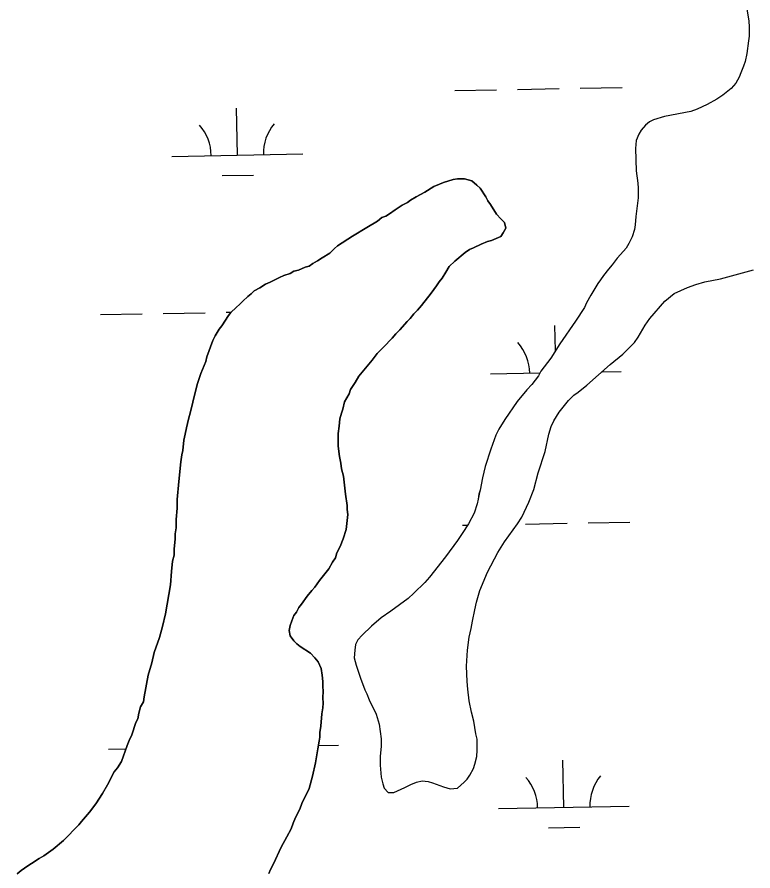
# Model space of a CAD drawing. Extents: x 3957609 to 3995875, y 234277 to 260273.
# Drawn here: x 3974533 to 3975095, y 251055 to 251708 of the extents above; entities that cross this region are included whole.
import ezdxf

# ---------------------------------------------------------------- set-up
doc = ezdxf.new("R2010")
doc.units = 0
doc.layers.add('V-TOPO-SHOR', color=7, linetype='Continuous')
doc.layers.add('V-WETL-SWMP', color=7, linetype='Continuous')

msp = doc.modelspace()

# ---------------------------------------------------------------- linework, layer by layer
at = {"layer": 'V-TOPO-SHOR'}
for points in [[(3975088.029, 251729.435), (3975092.177, 251705.324), (3975092.365, 251700.321), (3975092.375, 251693.534), (3975092.023, 251689.96), (3975090.61, 251680.31), (3975089.369, 251674.234), (3975088.124, 251670.482), (3975085.987, 251665.474), (3975084.742, 251662.079), (3975082.25, 251657.608), (3975078.682, 251653.493), (3975072.26, 251648.302), (3975067.799, 251645.258), (3975060.301, 251641.138), (3975052.804, 251637.73), (3975047.805, 251635.936), (3975027.802, 251631.973), (3975019.231, 251629.458), (3975016.196, 251628.025), (3975013.163, 251625.518), (3975009.775, 251621.584), (3975008.172, 251618.542), (3975006.036, 251613.537), (3975005.509, 251607.641), (3975006.075, 251590.491), (3975007.338, 251581.025), (3975007.703, 251577.095), (3975007.537, 251569.769), (3975005.773, 251555.474), (3975005.247, 251549.222), (3975004.717, 251545.648), (3975002.939, 251539.928), (3975000.447, 251534.742), (3974998.309, 251531.345), (3974994.206, 251526.515), (3974991.532, 251523.652), (3974987.79, 251518.467), (3974984.935, 251515.245), (3974981.013, 251510.238), (3974978.875, 251507.016), (3974976.735, 251504.155), (3974971.39, 251495.214), (3974968.184, 251489.492), (3974966.583, 251485.918), (3974959.63, 251475.365), (3974947.69, 251458.018), (3974940.739, 251447.108), (3974933.254, 251437.092), (3974931.294, 251433.694), (3974926.303, 251426.897), (3974922.557, 251422.782), (3974915.068, 251413.837), (3974905.62, 251400.066), (3974901.168, 251392.734), (3974898.673, 251388.085), (3974894.94, 251377.36), (3974890.674, 251364.134), (3974888.544, 251355.555), (3974886.77, 251346.083), (3974885.884, 251343.043), (3974885.353, 251339.291), (3974884.466, 251335.718), (3974882.154, 251328.568), (3974877.88, 251320.343), (3974873.069, 251312.831), (3974869.506, 251307.467), (3974860.234, 251295.124), (3974847.932, 251279.561), (3974844.367, 251275.447), (3974835.982, 251267.216), (3974831.702, 251263.28), (3974818.496, 251253.609)], [(3974837.88, 251570.463), (3974841.026, 251572.438), (3974844.569, 251574.019), (3974851.258, 251578.361), (3974855.587, 251580.339), (3974858.735, 251581.525), (3974866.217, 251583.898), (3974869.366, 251584.298), (3974874.88, 251584.308), (3974880.397, 251582.741), (3974884.341, 251579.595), (3974886.707, 251577.236), (3974891.051, 251570.547), (3974892.632, 251567.4), (3974894.606, 251564.645), (3974899.343, 251557.17), (3974902.499, 251553.631), (3974905.262, 251550.878), (3974906.45, 251546.549), (3974904.486, 251543), (3974902.522, 251540.239), (3974895.437, 251537.077), (3974892.288, 251536.284), (3974887.565, 251534.308), (3974881.661, 251531.541), (3974878.513, 251530.353), (3974875.365, 251527.986), (3974867.499, 251521.279), (3974863.171, 251517.332), (3974860.423, 251512.995), (3974857.672, 251508.266), (3974855.313, 251505.505), (3974853.349, 251502.349), (3974849.421, 251496.83), (3974841.952, 251487.366), (3974838.806, 251483.815), (3974836.056, 251481.054), (3974833.303, 251477.505), (3974830.944, 251475.137), (3974825.441, 251468.827), (3974822.293, 251465.671), (3974819.543, 251462.515), (3974812.858, 251455.415), (3974808.139, 251450.68), (3974804.209, 251445.556), (3974793.99, 251433.327), (3974791.239, 251428.599), (3974787.702, 251423.077), (3974786.527, 251419.925), (3974782.992, 251413.617), (3974781.821, 251408.102), (3974780.643, 251404.948), (3974779.467, 251400.615), (3974779.082, 251395.099), (3974778.304, 251389.584), (3974778.321, 251379.737), (3974779.121, 251371.863), (3974780.311, 251366.745), (3974780.713, 251362.411), (3974782.296, 251356.9), (3974783.893, 251343.117), (3974785.089, 251334.454), (3974785.093, 251331.304), (3974785.495, 251327.366), (3974784.331, 251315.942), (3974781.98, 251308.85), (3974779.625, 251302.937), (3974777.27, 251298.206), (3974776.094, 251294.266), (3974773.737, 251291.112), (3974770.989, 251285.988), (3974763.915, 251276.917), (3974760.376, 251271.791), (3974758.019, 251269.426), (3974754.48, 251265.086), (3974750.159, 251258.778), (3974748.192, 251256.411), (3974746.228, 251252.864), (3974744.264, 251250.103), (3974742.696, 251246.163), (3974741.518, 251242.616), (3974740.738, 251238.675), (3974741.53, 251234.739), (3974744.295, 251230.805), (3974746.663, 251228.445), (3974749.028, 251226.479), (3974756.915, 251221.372), (3974760.464, 251217.833), (3974762.832, 251214.687), (3974765.203, 251209.569), (3974766, 251204.449), (3974766.401, 251199.724), (3974766.407, 251195.786), (3974766.807, 251192.243), (3974766.422, 251187.121), (3974766.821, 251183.183), (3974766.434, 251179.637), (3974765.654, 251174.911), (3974764.882, 251165.455), (3974764.101, 251160.728), (3974764.107, 251157.183)], [(3974532.685, 251052.438), (3974535.831, 251055.201), (3974540.947, 251058.752), (3974543.702, 251060.333), (3974549.604, 251064.282), (3974553.145, 251066.256), (3974560.225, 251071.388), (3974568.091, 251078.096), (3974579.888, 251089.931), (3974581.854, 251092.692), (3974588.143, 251099.79), (3974592.86, 251106.1), (3974597.968, 251113.987), (3974601.896, 251120.688), (3974606.999, 251130.543), (3974609.356, 251133.697), (3974612.5, 251138.428), (3974616.813, 251150.646), (3974618.382, 251154.586), (3974620.344, 251158.922), (3974623.479, 251168.38), (3974625.05, 251171.138), (3974625.833, 251175.474), (3974627.006, 251180.201), (3974629.363, 251184.143), (3974629.75, 251188.081), (3974632.876, 251204.629), (3974635.616, 251214.087), (3974637.574, 251221.968), (3974641.494, 251233.395), (3974643.843, 251241.669), (3974646.19, 251251.52), (3974650.093, 251273.583), (3974650.863, 251283.825), (3974651.639, 251291.702), (3974652.813, 251296.431), (3974652.807, 251301.158), (3974653.581, 251308.641), (3974653.575, 251312.581), (3974654.355, 251317.308), (3974654.345, 251323.61), (3974655.119, 251332.277), (3974655.109, 251338.972), (3974656.268, 251352.759), (3974657.818, 251367.728), (3974658.597, 251373.243), (3974659.381, 251376.395), (3974660.155, 251384.274), (3974661.329, 251389.002), (3974662.109, 251393.729), (3974663.674, 251400.428), (3974665.24, 251405.944), (3974668.761, 251420.916), (3974670.719, 251427.615), (3974672.287, 251432.344), (3974673.07, 251435.496), (3974676.994, 251444.563), (3974677.776, 251448.108), (3974682.482, 251460.719), (3974684.051, 251464.266), (3974687.195, 251469.391), (3974689.161, 251471.758), (3974694.267, 251479.643), (3974696.233, 251482.008), (3974700.165, 251485.955), (3974702.917, 251488.322), (3974705.277, 251490.69), (3974709.211, 251494.241), (3974711.57, 251496.213), (3974713.929, 251498.581), (3974718.259, 251500.95), (3974722.586, 251503.713), (3974726.129, 251505.294), (3974733.211, 251508.851), (3974736.754, 251510.432), (3974741.477, 251512.016), (3974744.234, 251513.597), (3974747.777, 251514.389), (3974752.893, 251516.761), (3974756.042, 251517.553), (3974758.797, 251519.528), (3974762.338, 251521.502), (3974765.879, 251523.871), (3974771.781, 251527.425), (3974775.32, 251530.976), (3974777.68, 251532.948), (3974789.089, 251540.45), (3974800.107, 251547.163), (3974808.371, 251551.904), (3974811.517, 251554.665), (3974814.666, 251555.851), (3974817.421, 251557.432), (3974821.746, 251560.59), (3974827.255, 251564.143), (3974831.192, 251566.12), (3974833.551, 251568.092), (3974837.88, 251570.463)], [(3974818.496, 251253.609), (3974811.003, 251248.418), (3974803.687, 251242.153), (3974796.554, 251235.173), (3974793.343, 251231.595), (3974791.563, 251228.019), (3974790.854, 251223.553), (3974790.328, 251217.835), (3974791.946, 251212.299), (3974795.178, 251202.301), (3974798.586, 251193.373), (3974800.019, 251190.338), (3974801.813, 251185.695), (3974807.369, 251174.806), (3974809.526, 251167.128), (3974811.152, 251155.698), (3974811.16, 251150.339), (3974810.28, 251142.296), (3974810.292, 251135.687), (3974811.199, 251126.4), (3974812.278, 251121.399), (3974813.356, 251118.183), (3974816.399, 251114.796), (3974820.685, 251114.802), (3974829.254, 251118.566), (3974833.719, 251120.897), (3974838.003, 251122.691), (3974842.468, 251123.77), (3974847.113, 251123.061), (3974850.33, 251122.175), (3974858.731, 251119.152), (3974863.915, 251117.55), (3974869.452, 251118.095), (3974874.626, 251122.572), (3974876.766, 251125.075), (3974878.904, 251127.938), (3974881.577, 251133.123), (3974882.822, 251136.519), (3974884.241, 251142.417), (3974884.591, 251147.24), (3974884.399, 251155.459), (3974883.5, 251159.745), (3974881.876, 251169.389), (3974880.258, 251176.174), (3974878.455, 251184.925), (3974877.37, 251193.857), (3974876.823, 251199.753), (3974876.448, 251211.541), (3974876.965, 251223.692), (3974878.378, 251233.699), (3974879.975, 251240.312), (3974880.86, 251245.849), (3974882.631, 251254.428), (3974884.051, 251260.327), (3974886.539, 251269.44), (3974892.411, 251283.385), (3974900.246, 251298.405), (3974905.415, 251306.454), (3974915.397, 251320.224), (3974918.604, 251325.41), (3974923.946, 251337.032), (3974927.859, 251346.685), (3974931.054, 251359.374), (3974936.389, 251375.639), (3974939.406, 251388.865), (3974941.003, 251394.942), (3974943.139, 251399.232), (3974947.059, 251405.671), (3974954.369, 251414.795), (3974958.473, 251418.731), (3974961.684, 251421.06), (3974968.285, 251426.43), (3974986.303, 251442.179), (3974995.761, 251450.055), (3974999.507, 251453.633), (3975004.856, 251459.181), (3975007.709, 251463.115), (3975013.052, 251472.235), (3975016.439, 251477.423), (3975028.029, 251490.839), (3975035.166, 251496.568), (3975045.343, 251501.051), (3975051.77, 251503.383), (3975058.555, 251505.538), (3975070.521, 251507.881), (3975095.879, 251514.711)], [(3974764.107, 251157.183), (3974763.718, 251154.033), (3974762.547, 251148.123), (3974760.986, 251137.486), (3974758.641, 251127.241), (3974755.899, 251117.786), (3974750.402, 251106.354), (3974748.835, 251102.018), (3974745.694, 251095.712), (3974743.732, 251091.377), (3974742.163, 251087.041), (3974739.024, 251080.735), (3974734.702, 251072.851), (3974728.814, 251060.237), (3974726.459, 251055.901), (3974725.283, 251052.75)]]:
    msp.add_lwpolyline(points, dxfattribs=at)
at = {"layer": 'V-WETL-SWMP'}
for p, q in [((3974867.292, 251651.889), (3974899.287, 251652.471)), ((3974915.284, 251652.761), (3974947.279, 251653.343)), ((3974963.276, 251653.634), (3974995.271, 251654.216)), ((3974701.1, 251602.429), (3974700.445, 251638.423)), ((3974651.108, 251601.52), (3974751.092, 251603.338)), ((3974689.382, 251586.783), (3974713.378, 251587.219)), ((3974596.456, 251480.436), (3974628.451, 251481.017)), ((3974644.448, 251481.308), (3974676.443, 251481.89)), ((3974692.44, 251482.181), (3974696.478, 251482.254)), ((3974944.333, 251452.748), (3974943.983, 251472.01)), ((3974894.646, 251435.107), (3974932.506, 251435.796)), ((3974979.989, 251436.659), (3974994.629, 251436.925)), ((3974873.34, 251319.269), (3974877.237, 251319.34)), ((3974921.332, 251320.141), (3974953.327, 251320.723)), ((3974969.324, 251321.014), (3975001.319, 251321.596)), ((3974602.504, 251147.816), (3974615.9, 251148.059)), ((3974763.064, 251150.735), (3974778.475, 251151.015)), ((3974950.686, 251103.396), (3974950.031, 251139.39)), ((3974900.694, 251102.487), (3975000.677, 251104.305)), ((3974938.968, 251087.75), (3974962.964, 251088.186))]:
    msp.add_line(p, q, dxfattribs=at)
for points in [[(3975088.029, 251729.435), (3975092.177, 251705.324), (3975092.364, 251700.322), (3975092.375, 251693.534), (3975092.023, 251689.96), (3975090.609, 251680.311), (3975089.369, 251674.234), (3975088.124, 251670.481), (3975085.988, 251665.475), (3975084.743, 251662.079), (3975082.249, 251657.608), (3975078.683, 251653.494), (3975072.26, 251648.302), (3975067.799, 251645.258), (3975060.302, 251641.137), (3975052.804, 251637.731), (3975047.805, 251635.936), (3975027.802, 251631.974), (3975019.231, 251629.459), (3975016.196, 251628.024), (3975013.163, 251625.518), (3975009.775, 251621.583), (3975008.172, 251618.543), (3975006.036, 251613.537), (3975005.51, 251607.641), (3975006.074, 251590.491), (3975007.339, 251581.025), (3975007.703, 251577.095)], [(3974764.101, 251160.729), (3974764.881, 251165.456), (3974765.653, 251174.91), (3974766.434, 251179.638), (3974766.822, 251183.183), (3974766.421, 251187.121), (3974766.807, 251192.242), (3974766.407, 251195.786), (3974766.401, 251199.725), (3974766, 251204.45), (3974765.204, 251209.569), (3974762.832, 251214.686), (3974760.464, 251217.833), (3974756.914, 251221.372), (3974749.028, 251226.479), (3974746.662, 251228.445), (3974744.295, 251230.804), (3974741.531, 251234.738), (3974740.737, 251238.676), (3974741.519, 251242.615), (3974742.695, 251246.162), (3974744.264, 251250.103), (3974746.229, 251252.863), (3974748.192, 251256.411), (3974750.158, 251258.778), (3974754.48, 251265.086), (3974758.018, 251269.425), (3974760.377, 251271.791), (3974763.914, 251276.917), (3974770.988, 251285.988), (3974773.737, 251291.112), (3974776.095, 251294.267), (3974777.27, 251298.207), (3974779.626, 251302.937), (3974781.98, 251308.849), (3974784.331, 251315.942), (3974785.494, 251327.366), (3974785.094, 251331.304), (3974785.089, 251334.455), (3974783.894, 251343.118), (3974782.296, 251356.901), (3974780.712, 251362.412), (3974780.311, 251366.744), (3974779.121, 251371.862), (3974778.321, 251379.738), (3974778.305, 251389.585), (3974779.083, 251395.1), (3974779.468, 251400.615), (3974780.643, 251404.949), (3974781.82, 251408.102), (3974782.992, 251413.618), (3974786.527, 251419.925), (3974787.703, 251423.078), (3974791.239, 251428.598), (3974793.989, 251433.328), (3974804.209, 251445.555), (3974808.14, 251450.681), (3974812.858, 251455.415), (3974819.542, 251462.515), (3974822.294, 251465.671), (3974825.44, 251468.827), (3974830.944, 251475.137), (3974833.303, 251477.504), (3974836.055, 251481.053), (3974838.807, 251483.815), (3974841.952, 251487.365), (3974849.42, 251496.829), (3974853.35, 251502.35), (3974855.314, 251505.504), (3974857.673, 251508.265), (3974860.422, 251512.995), (3974863.172, 251517.332), (3974867.499, 251521.278), (3974875.365, 251527.986), (3974878.512, 251530.354), (3974881.661, 251531.541), (3974887.564, 251534.308), (3974892.288, 251536.284), (3974895.437, 251537.077), (3974902.522, 251540.24), (3974904.486, 251543), (3974906.45, 251546.548), (3974905.261, 251550.878), (3974902.5, 251553.631), (3974899.343, 251557.17), (3974894.605, 251564.646), (3974892.631, 251567.4), (3974891.051, 251570.548), (3974886.707, 251577.237), (3974884.341, 251579.596), (3974880.397, 251582.741), (3974874.88, 251584.307), (3974869.366, 251584.298), (3974866.216, 251583.899), (3974858.736, 251581.524), (3974855.588, 251580.338), (3974851.258, 251578.361), (3974844.57, 251574.018), (3974841.027, 251572.437), (3974837.88, 251570.463), (3974833.551, 251568.092)], [(3975007.703, 251577.095), (3975007.536, 251569.77), (3975005.773, 251555.475), (3975005.247, 251549.222), (3975004.717, 251545.648), (3975002.939, 251539.928), (3975000.447, 251534.743), (3974998.308, 251531.345), (3974994.207, 251526.515), (3974991.532, 251523.652), (3974987.789, 251518.466), (3974984.935, 251515.245), (3974981.013, 251510.237), (3974978.875, 251507.017), (3974976.735, 251504.156), (3974971.39, 251495.214), (3974968.184, 251489.492), (3974966.582, 251485.917), (3974959.631, 251475.365), (3974947.69, 251458.017), (3974940.74, 251447.108), (3974933.253, 251437.091), (3974931.293, 251433.694), (3974926.302, 251426.897), (3974922.557, 251422.782), (3974915.068, 251413.837), (3974905.621, 251400.066), (3974901.167, 251392.734), (3974898.673, 251388.085), (3974894.939, 251377.36), (3974890.673, 251364.133), (3974888.543, 251355.554), (3974886.771, 251346.083), (3974885.883, 251343.044), (3974885.353, 251339.292), (3974884.466, 251335.718), (3974882.155, 251328.568), (3974877.88, 251320.343), (3974873.069, 251312.832), (3974869.505, 251307.467), (3974860.235, 251295.125), (3974847.933, 251279.562), (3974844.366, 251275.447), (3974835.983, 251267.216), (3974831.702, 251263.279), (3974818.497, 251253.61), (3974811.002, 251248.417), (3974803.688, 251242.153), (3974796.553, 251235.174), (3974793.343, 251231.596), (3974791.562, 251228.02), (3974790.855, 251223.552), (3974790.328, 251217.835), (3974791.945, 251212.299), (3974795.177, 251202.3), (3974798.585, 251193.373), (3974800.02, 251190.338), (3974801.814, 251185.696), (3974807.369, 251174.807), (3974809.525, 251167.129), (3974811.152, 251155.698), (3974811.16, 251150.338), (3974810.28, 251142.297), (3974810.291, 251135.687), (3974811.199, 251126.399), (3974812.279, 251121.398), (3974813.356, 251118.184), (3974816.399, 251114.795), (3974820.686, 251114.802), (3974829.255, 251118.567), (3974833.718, 251120.897), (3974838.003, 251122.69), (3974842.467, 251123.77), (3974847.113, 251123.062), (3974850.33, 251122.174), (3974858.732, 251119.151), (3974863.915, 251117.551), (3974869.453, 251118.096), (3974874.626, 251122.571), (3974876.766, 251125.075), (3974878.905, 251127.937), (3974881.577, 251133.123), (3974882.822, 251136.519), (3974884.241, 251142.417), (3974884.591, 251147.241), (3974884.399, 251155.458), (3974883.499, 251159.745), (3974881.875, 251169.389), (3974880.257, 251176.175), (3974878.456, 251184.926), (3974877.37, 251193.857), (3974876.824, 251199.752), (3974876.448, 251211.542), (3974876.964, 251223.691), (3974878.377, 251233.698), (3974879.975, 251240.311), (3974880.859, 251245.85), (3974882.632, 251254.428), (3974884.051, 251260.326), (3974886.538, 251269.441), (3974892.411, 251283.386)], [(3974833.551, 251568.092), (3974831.191, 251566.119), (3974827.256, 251564.144), (3974821.747, 251560.59), (3974817.42, 251557.432), (3974814.666, 251555.852), (3974811.517, 251554.666), (3974808.37, 251551.904), (3974800.107, 251547.164), (3974789.089, 251540.45), (3974777.68, 251532.949), (3974775.32, 251530.976), (3974771.781, 251527.425), (3974765.878, 251523.871), (3974762.338, 251521.502), (3974758.796, 251519.527), (3974756.042, 251517.553), (3974752.893, 251516.761), (3974747.776, 251514.389), (3974744.233, 251513.596), (3974741.478, 251512.016), (3974736.754, 251510.433), (3974733.212, 251508.852), (3974726.129, 251505.295), (3974722.586, 251503.714), (3974718.258, 251500.95), (3974713.93, 251498.58), (3974711.57, 251496.213), (3974709.21, 251494.24), (3974705.277, 251490.689), (3974702.918, 251488.322), (3974700.165, 251485.954), (3974696.233, 251482.009), (3974694.267, 251479.643), (3974689.16, 251471.758), (3974687.194, 251469.391), (3974684.052, 251464.266), (3974682.482, 251460.719), (3974677.776, 251448.108), (3974676.994, 251444.562), (3974673.07, 251435.497), (3974672.287, 251432.344), (3974670.719, 251427.616), (3974668.761, 251420.917), (3974665.24, 251405.944), (3974663.674, 251400.428), (3974662.109, 251393.73), (3974661.329, 251389.002), (3974660.155, 251384.274), (3974659.38, 251376.395), (3974658.597, 251373.243), (3974657.819, 251367.728), (3974656.267, 251352.759), (3974655.108, 251338.972), (3974655.119, 251332.276), (3974654.345, 251323.61), (3974654.355, 251317.308), (3974653.575, 251312.581), (3974653.581, 251308.642), (3974652.806, 251301.158), (3974652.813, 251296.431), (3974651.639, 251291.703), (3974650.864, 251283.825), (3974650.093, 251273.583), (3974646.19, 251251.52), (3974643.843, 251241.67), (3974641.493, 251233.395), (3974637.573, 251221.967), (3974635.616, 251214.087), (3974632.875, 251204.63), (3974629.75, 251188.082), (3974629.363, 251184.143), (3974627.006, 251180.201), (3974625.832, 251175.473), (3974625.051, 251171.139), (3974623.48, 251168.379), (3974620.345, 251158.922), (3974618.382, 251154.586), (3974616.813, 251150.645), (3974612.501, 251138.428), (3974609.357, 251133.697), (3974606.999, 251130.542), (3974601.895, 251120.687), (3974597.967, 251113.986), (3974592.86, 251106.1), (3974588.144, 251099.791), (3974581.853, 251092.691), (3974579.888, 251089.931), (3974568.092, 251078.096), (3974560.225, 251071.388), (3974553.144, 251066.256), (3974549.603, 251064.281), (3974543.701, 251060.333), (3974540.947, 251058.753), (3974535.832, 251055.2), (3974532.686, 251052.438)], [(3974892.411, 251283.386), (3974900.247, 251298.405), (3974905.415, 251306.453), (3974915.397, 251320.225), (3974918.605, 251325.411), (3974923.945, 251337.032), (3974927.86, 251346.685), (3974931.055, 251359.375), (3974936.389, 251375.64), (3974939.405, 251388.865), (3974941.003, 251394.942), (3974943.139, 251399.233), (3974947.059, 251405.671), (3974954.369, 251414.794), (3974958.472, 251418.731), (3974961.684, 251421.059), (3974968.285, 251426.429), (3974986.304, 251442.179), (3974995.76, 251450.055), (3974999.506, 251453.634), (3975004.856, 251459.181), (3975007.708, 251463.116), (3975013.053, 251472.236), (3975016.439, 251477.422), (3975028.03, 251490.84), (3975035.167, 251496.568), (3975045.342, 251501.051), (3975051.77, 251503.383), (3975058.555, 251505.538), (3975070.521, 251507.88), (3975095.879, 251514.71)], [(3974725.283, 251052.749), (3974726.459, 251055.901), (3974728.815, 251060.238), (3974734.703, 251072.851), (3974739.023, 251080.735), (3974742.164, 251087.042), (3974743.732, 251091.377), (3974745.694, 251095.712), (3974748.835, 251102.019), (3974750.403, 251106.354), (3974755.899, 251117.785), (3974758.641, 251127.242), (3974760.987, 251137.486), (3974762.546, 251148.123), (3974763.718, 251154.033), (3974764.107, 251157.184), (3974764.101, 251160.729)]]:
    msp.add_lwpolyline(points, dxfattribs=at)
for centre, start, end in [((3974645.857, 251601.9), 0.269879, 41.813537), ((3974756.325, 251603.908), 140.269876, 181.813534), ((3974889.395, 251435.487), 0.269879, 41.813537), ((3975005.911, 251104.875), 140.269876, 181.813534), ((3974895.443, 251102.867), 0.269879, 41.813537)]:
    msp.add_arc(centre, 35.246, start, end, dxfattribs=at)

doc.saveas('drawing.dxf')
